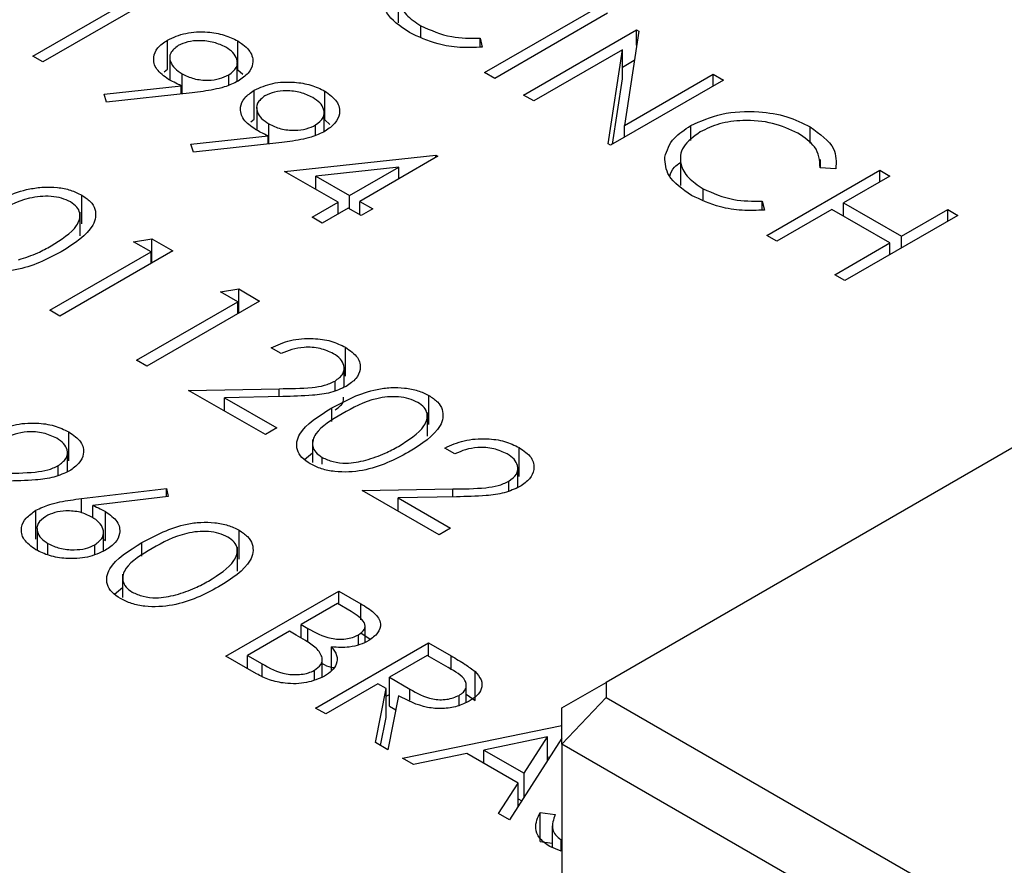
# Model space of a CAD drawing. Header units: inches. Extents: x 1880 to 2363, y -453 to -54.
# Tile 387 of 656: x 2069.744 to 2070.299, y -270.339 to -269.862. Entities that reach past the tile are written whole.
import ezdxf

# ---------------------------------------------------------------- set-up
doc = ezdxf.new("R2010")
doc.units = ezdxf.units.IN
doc.header["$LTSCALE"] = 0.5
doc.header["$MEASUREMENT"] = 0
doc.layers.add('DSS-M-S', color=53, linetype='Continuous')

msp = doc.modelspace()

# ---------------------------------------------------------------- linework, layer by layer
at = {"layer": 'DSS-M-S', "linetype": 'Continuous', "lineweight": 25}
for p, q in [((2069.95726, -269.84633), (2069.95726, -269.86357)), ((2069.75118, -269.88237), (2069.80829, -269.8494)), ((2069.82053, -269.84893), (2069.75689, -269.88567)), ((2070.00594, -269.89167), (2070.06958, -269.85493)), ((2070.07529, -269.85823), (2070.01165, -269.89497)), ((2070.7212, -269.86217), (2070.07445, -270.23553)), ((2069.97006, -269.87167), (2069.97006, -269.8653)), ((2070.02797, -269.90439), (2070.09161, -269.86765)), ((2070.09281, -269.86834), (2070.08477, -269.92153)), ((2070.09161, -269.86765), (2070.09281, -269.86834)), ((2070.09161, -269.87627), (2070.09161, -269.86765)), ((2069.82715, -269.8897), (2069.82715, -269.87337)), ((2069.8669, -269.89014), (2069.8669, -269.87381)), ((2070.00339, -269.8723), (2070.0046, -269.87737)), ((2070.00339, -269.87738), (2070.00339, -269.8723)), ((2070.08366, -269.87884), (2070.03368, -269.90769)), ((2070.07562, -269.9319), (2070.08366, -269.87884)), ((2070.08366, -269.89517), (2070.08366, -269.87884)), ((2069.75689, -269.88567), (2069.75118, -269.88237)), ((2069.82851, -269.88319), (2069.82851, -269.8959)), ((2070.08366, -269.88857), (2070.09033, -269.88472)), ((2069.82529, -269.89121), (2069.82715, -269.8897)), ((2069.86653, -269.89671), (2069.86653, -269.8862)), ((2069.8669, -269.89014), (2069.86971, -269.89264)), ((2069.83537, -269.90366), (2069.83537, -269.89235)), ((2069.86173, -269.8987), (2069.86173, -269.89297)), ((2070.01165, -269.89497), (2070.00594, -269.89167)), ((2070.14056, -269.89591), (2070.07692, -269.93265)), ((2070.07808, -269.93198), (2070.08366, -269.89517)), ((2070.08477, -269.92153), (2070.13485, -269.89261)), ((2070.13485, -269.89261), (2070.14056, -269.89591)), ((2070.13485, -269.89921), (2070.13485, -269.89261)), ((2069.7914, -269.90381), (2069.83496, -269.89909)), ((2069.83496, -269.9037), (2069.83496, -269.89909)), ((2069.8761, -269.91796), (2069.8761, -269.90163)), ((2069.91585, -269.9184), (2069.91585, -269.90207)), ((2069.79279, -269.90828), (2069.7914, -269.90381)), ((2069.84104, -269.90304), (2069.79279, -269.90828)), ((2070.03368, -269.90769), (2070.02797, -269.90439)), ((2069.87746, -269.91145), (2069.87746, -269.92416)), ((2069.87424, -269.91947), (2069.8761, -269.91796)), ((2069.91549, -269.92497), (2069.91549, -269.91446)), ((2069.91585, -269.9184), (2069.91866, -269.9209)), ((2069.88432, -269.93192), (2069.88432, -269.92061)), ((2069.91069, -269.92696), (2069.91069, -269.92123)), ((2070.08477, -269.92812), (2070.08477, -269.92153)), ((2070.12217, -269.92994), (2070.12217, -269.9216)), ((2070.18949, -269.93152), (2070.18949, -269.92227)), ((2069.84035, -269.93207), (2069.88392, -269.92735)), ((2069.88392, -269.93196), (2069.88392, -269.92735)), ((2069.84174, -269.93654), (2069.84035, -269.93207)), ((2069.89, -269.9313), (2069.84174, -269.93654)), ((2070.07692, -269.93265), (2070.07562, -269.9319)), ((2069.89315, -269.94737), (2069.97847, -269.93822)), ((2069.97963, -269.93889), (2069.93557, -269.96433)), ((2069.97847, -269.93822), (2069.97963, -269.93889)), ((2069.97847, -269.93956), (2069.97847, -269.93822)), ((2070.11636, -269.93817), (2070.11636, -269.95542)), ((2070.19536, -269.94533), (2070.19536, -269.94075)), ((2069.9575, -269.94507), (2069.91089, -269.95008)), ((2069.92986, -269.96103), (2069.9575, -269.94507)), ((2069.9575, -269.95167), (2069.9575, -269.94507)), ((2070.20395, -269.94599), (2070.19513, -269.94531)), ((2069.92333, -269.9648), (2069.89315, -269.94737)), ((2069.91089, -269.95761), (2069.91089, -269.95008)), ((2069.91089, -269.95008), (2069.92986, -269.96103)), ((2070.16504, -269.98352), (2070.22868, -269.94678)), ((2070.23439, -269.95008), (2070.20828, -269.96515)), ((2070.22868, -269.94678), (2070.23439, -269.95008)), ((2070.22868, -269.95337), (2070.22868, -269.94678)), ((2070.12915, -269.96352), (2070.12915, -269.95715)), ((2069.77878, -269.97704), (2069.77878, -269.96071)), ((2069.92986, -269.96856), (2069.92986, -269.96103)), ((2069.90865, -269.97327), (2069.92333, -269.9648)), ((2069.92904, -269.96809), (2069.91436, -269.97657)), ((2069.92333, -269.97139), (2069.92333, -269.9648)), ((2069.93639, -269.97233), (2069.92904, -269.96809)), ((2069.93557, -269.96433), (2069.94291, -269.96856)), ((2069.93557, -269.97186), (2069.93557, -269.96433)), ((2069.94291, -269.96856), (2069.93639, -269.97233)), ((2070.16249, -269.96415), (2070.1637, -269.96922)), ((2070.16249, -269.96923), (2070.16249, -269.96415)), ((2070.20828, -269.96515), (2070.24092, -269.98399)), ((2070.20828, -269.97269), (2070.20828, -269.96515)), ((2069.77787, -269.98375), (2069.77787, -269.97038)), ((2069.91436, -269.97657), (2069.90865, -269.97327)), ((2070.20176, -269.96892), (2070.17075, -269.98682)), ((2070.23439, -269.98776), (2070.20176, -269.96892)), ((2070.27274, -269.97221), (2070.2091, -270.00895)), ((2070.24092, -269.98399), (2070.26703, -269.96892)), ((2070.26703, -269.96892), (2070.27274, -269.97221)), ((2070.26703, -269.97551), (2070.26703, -269.96892)), ((2069.80809, -269.98705), (2069.81835, -269.98544)), ((2069.81835, -269.98544), (2069.83012, -269.99223)), ((2069.81835, -269.99903), (2069.81835, -269.98544)), ((2070.17075, -269.98682), (2070.16504, -269.98352)), ((2070.24092, -269.99058), (2070.24092, -269.98399)), ((2069.81788, -269.9927), (2069.80809, -269.98705)), ((2070.20339, -270.00566), (2070.23439, -269.98776)), ((2070.23439, -269.99435), (2070.23439, -269.98776)), ((2069.76077, -270.02567), (2069.81788, -269.9927)), ((2069.83012, -269.99223), (2069.76648, -270.02897)), ((2069.81788, -269.9993), (2069.81788, -269.9927)), ((2070.2091, -270.00895), (2070.20339, -270.00566)), ((2069.85704, -270.01531), (2069.8673, -270.0137)), ((2069.86683, -270.02096), (2069.85704, -270.01531)), ((2069.8673, -270.0137), (2069.87907, -270.02049)), ((2069.8673, -270.02729), (2069.8673, -270.0137)), ((2069.80972, -270.05393), (2069.86683, -270.02096)), ((2069.87907, -270.02049), (2069.81543, -270.05723)), ((2069.86683, -270.02756), (2069.86683, -270.02096)), ((2069.76648, -270.02897), (2069.76077, -270.02567)), ((2069.89131, -270.05017), (2069.8856, -270.04687)), ((2069.92757, -270.06293), (2069.92757, -270.0466)), ((2069.81543, -270.05723), (2069.80972, -270.05393)), ((2069.92675, -270.06907), (2069.92675, -270.0584)), ((2069.92165, -270.0711), (2069.92165, -270.06562)), ((2069.83909, -270.07089), (2069.89011, -270.06993)), ((2069.88233, -270.09585), (2069.83909, -270.07089)), ((2069.89011, -270.07441), (2069.89011, -270.06993)), ((2069.97459, -270.09008), (2069.97459, -270.07375)), ((2069.89216, -270.07437), (2069.85925, -270.07499)), ((2069.85925, -270.07499), (2069.88886, -270.09209)), ((2069.85925, -270.08253), (2069.85925, -270.07499)), ((2069.91984, -270.08849), (2069.91984, -270.0808)), ((2069.97368, -270.09679), (2069.97368, -270.08342)), ((2069.77153, -270.11062), (2069.77153, -270.09429)), ((2069.88886, -270.09209), (2069.88233, -270.09585)), ((2069.90891, -270.09863), (2069.90891, -270.11164)), ((2069.77071, -270.11676), (2069.77071, -270.10609)), ((2069.90434, -270.10978), (2069.90891, -270.10605)), ((2069.98922, -270.10669), (2069.98351, -270.10339)), ((2070.02547, -270.11946), (2070.02547, -270.10312)), ((2069.91441, -270.11241), (2069.91441, -270.10872)), ((2069.76561, -270.11879), (2069.76561, -270.11331)), ((2070.02465, -270.12559), (2070.02465, -270.11492)), ((2070.01956, -270.12762), (2070.01956, -270.12214)), ((2069.77861, -270.13191), (2069.82665, -270.12612)), ((2069.82665, -270.12612), (2069.82759, -270.13065)), ((2069.82665, -270.13076), (2069.82665, -270.12612)), ((2069.937, -270.12741), (2069.98802, -270.12645)), ((2069.98024, -270.15237), (2069.937, -270.12741)), ((2069.98802, -270.13093), (2069.98802, -270.12645)), ((2069.77861, -270.13994), (2069.77861, -270.13191)), ((2069.82759, -270.13065), (2069.78506, -270.13579)), ((2069.99007, -270.13089), (2069.95715, -270.13151)), ((2069.95715, -270.13151), (2069.98677, -270.14861)), ((2069.95715, -270.13905), (2069.95715, -270.13151)), ((2069.75302, -270.15481), (2069.75302, -270.13848)), ((2069.78506, -270.14271), (2069.78506, -270.13579)), ((2069.79227, -270.15557), (2069.79227, -270.13924)), ((2069.7536, -270.14875), (2069.7536, -270.16108)), ((2069.79105, -270.16149), (2069.79105, -270.1511)), ((2069.86751, -270.16603), (2069.86751, -270.1497)), ((2069.98677, -270.14861), (2069.98024, -270.15237)), ((2069.75975, -270.16363), (2069.75975, -270.1572)), ((2069.79105, -270.15493), (2069.79227, -270.15557)), ((2069.81275, -270.16444), (2069.81275, -270.15675)), ((2069.78624, -270.16329), (2069.78624, -270.15792)), ((2069.8666, -270.17274), (2069.8666, -270.15937)), ((2069.80183, -270.17458), (2069.80183, -270.18759)), ((2069.79725, -270.18573), (2069.80183, -270.182)), ((2069.8601, -270.22079), (2069.92374, -270.18405)), ((2069.92374, -270.18405), (2069.93616, -270.19122)), ((2069.92374, -270.19159), (2069.92374, -270.18405)), ((2069.92293, -270.19111), (2069.90253, -270.20289)), ((2069.93068, -270.19559), (2069.92293, -270.19111)), ((2069.93616, -270.20025), (2069.93616, -270.19122)), ((2069.896, -270.20666), (2069.87234, -270.22032)), ((2069.89979, -270.20884), (2069.896, -270.20666)), ((2069.90253, -270.20289), (2069.90637, -270.2051)), ((2069.90253, -270.21048), (2069.90253, -270.20289)), ((2069.90637, -270.21292), (2069.90637, -270.2051)), ((2069.93852, -270.21293), (2069.93852, -270.2039)), ((2069.93478, -270.21443), (2069.93478, -270.20876)), ((2069.93616, -270.20755), (2069.94149, -270.21123)), ((2069.91069, -270.24999), (2069.97433, -270.21325)), ((2069.91971, -270.22901), (2069.91971, -270.21556)), ((2069.97433, -270.21325), (2069.98706, -270.2206)), ((2069.97433, -270.22079), (2069.97433, -270.21325)), ((2069.87731, -270.23072), (2069.8601, -270.22079)), ((2069.87234, -270.22032), (2069.88047, -270.22501)), ((2069.87234, -270.22785), (2069.87234, -270.22032)), ((2069.91439, -270.23249), (2069.91439, -270.22249)), ((2069.97351, -270.22032), (2069.9523, -270.23256)), ((2069.98544, -270.2272), (2069.97351, -270.22032)), ((2069.98706, -270.22844), (2069.98706, -270.2206)), ((2069.88047, -270.23216), (2069.88047, -270.22501)), ((2069.90999, -270.23405), (2069.90999, -270.22873)), ((2070.00061, -270.24576), (2070.00061, -270.22943)), ((2069.9523, -270.23256), (2069.96386, -270.23934)), ((2069.9523, -270.24889), (2069.9523, -270.23256)), ((2069.94577, -270.23633), (2069.9164, -270.25329)), ((2069.94442, -270.26946), (2069.95041, -270.23901)), ((2069.95041, -270.23901), (2069.94577, -270.23633)), ((2069.95041, -270.25534), (2069.95041, -270.23901)), ((2069.96386, -270.24564), (2069.96386, -270.23934)), ((2069.99564, -270.24684), (2069.99564, -270.2371)), ((2070.04945, -270.24997), (2070.07445, -270.23553)), ((2070.07445, -270.23553), (2070.07445, -270.24399)), ((2069.95041, -270.24339), (2069.9523, -270.2423)), ((2069.95747, -270.24309), (2069.95148, -270.27354)), ((2069.99159, -270.24854), (2069.99159, -270.24285)), ((2069.99564, -270.24218), (2070.00061, -270.24576)), ((2070.04945, -270.27038), (2070.07445, -270.24399)), ((2070.07445, -270.24399), (2070.73155, -270.62333)), ((2069.9164, -270.25329), (2069.91069, -270.24999)), ((2069.9523, -270.24889), (2069.95591, -270.25101)), ((2070.04945, -270.27038), (2070.04945, -270.24997)), ((2069.9473, -270.27113), (2069.95041, -270.25534)), ((2069.95964, -270.27825), (2070.04945, -270.25977)), ((2070.04141, -270.2663), (2070.00557, -270.27368)), ((2070.04945, -270.26699), (2070.02002, -270.3131)), ((2070.02832, -270.28681), (2070.04141, -270.2663)), ((2070.04141, -270.27959), (2070.04141, -270.2663)), ((2069.95148, -270.27354), (2069.94442, -270.26946)), ((2070.00557, -270.27368), (2070.02832, -270.28681)), ((2070.00557, -270.28122), (2070.00557, -270.27368)), ((2070.7212, -270.65817), (2070.04945, -270.27038)), ((2070.04945, -270.27038), (2070.04945, -271.47478)), ((2069.96587, -270.28185), (2069.95964, -270.27825)), ((2069.99595, -270.27566), (2069.96587, -270.28185)), ((2070.0248, -270.29231), (2069.99595, -270.27566)), ((2070.04141, -270.27775), (2070.04276, -270.27747)), ((2070.02832, -270.3001), (2070.02832, -270.28681)), ((2070.01381, -270.30952), (2070.0248, -270.29231)), ((2070.0248, -270.30561), (2070.0248, -270.29231)), ((2070.0248, -270.30111), (2070.0269, -270.30232)), ((2070.02002, -270.3131), (2070.01381, -270.30952)), ((2070.03719, -270.30884), (2070.04579, -270.31009)), ((2070.03719, -270.32517), (2070.03719, -270.30884)), ((2070.04412, -270.31643), (2070.04412, -270.32867)), ((2070.03719, -270.32517), (2070.04412, -270.32618)), ((2070.04914, -270.3308), (2070.04263, -270.32804)), ((2070.04916, -270.3308), (2070.04916, -270.32428))]:
    msp.add_line(p, q, dxfattribs=at)
for points, knots in [([(2069.96835, -269.83331), (2069.96472, -269.83596), (2069.95745, -269.84127), (2069.95655, -269.851), (2069.96105, -269.85932), (2069.96705, -269.86331), (2069.97006, -269.8653)], [0, 0, 0, 0, 0.279434, 0.558921, 0.779283, 1, 1, 1, 1]), ([(2069.96357, -269.86909), (2069.95841, -269.86557), (2069.94921, -269.85927), (2069.94868, -269.85111), (2069.94845, -269.84752)], [0, 0, 0, 0, 0.559804, 1, 1, 1, 1]), ([(2069.82715, -269.87337), (2069.83043, -269.87187), (2069.837, -269.86888), (2069.84901, -269.86844), (2069.85936, -269.87019), (2069.86438, -269.87261), (2069.8669, -269.87381)], [0, 0, 0, 0, 0.279538, 0.558851, 0.779452, 1, 1, 1, 1]), ([(2069.97006, -269.8653), (2069.97558, -269.8678), (2069.98546, -269.87226), (2069.9979, -269.87229), (2070.00339, -269.8723)], [0, 0, 0, 0, 0.558772, 1, 1, 1, 1]), ([(2069.82778, -269.89551), (2069.82526, -269.89369), (2069.8202, -269.89007), (2069.8188, -269.88347), (2069.82105, -269.87757), (2069.82512, -269.87477), (2069.82715, -269.87337)], [0, 0, 0, 0, 0.279814, 0.559489, 0.779635, 1, 1, 1, 1]), ([(2069.86008, -269.87741), (2069.8579, -269.87638), (2069.85355, -269.87431), (2069.84567, -269.87347), (2069.83837, -269.87408), (2069.83491, -269.87568), (2069.83318, -269.87648)], [0, 0, 0, 0, 0.2800921, 0.5600105, 0.7801305, 1, 1, 1, 1]), ([(2069.8669, -269.87381), (2069.86945, -269.87568), (2069.87455, -269.87941), (2069.87592, -269.88619), (2069.87318, -269.89216), (2069.8691, -269.89504), (2069.86706, -269.89649)], [0, 0, 0, 0, 0.27973, 0.559163, 0.779612, 1, 1, 1, 1]), ([(2070.0046, -269.87737), (2070.00039, -269.87754), (2069.99198, -269.87787), (2069.97713, -269.87554), (2069.96871, -269.87154), (2069.96357, -269.86909)], [0, 0, 0, 0, 0.28041, 0.560795, 1, 1, 1, 1]), ([(2069.83318, -269.87648), (2069.83147, -269.87784), (2069.82806, -269.88056), (2069.82844, -269.88537), (2069.83092, -269.8894), (2069.83388, -269.89137), (2069.83537, -269.89235)], [0, 0, 0, 0, 0.278472, 0.558424, 0.779098, 1, 1, 1, 1]), ([(2069.86173, -269.89297), (2069.86342, -269.89165), (2069.86681, -269.88901), (2069.86669, -269.8843), (2069.86443, -269.88031), (2069.86153, -269.87838), (2069.86008, -269.87741)], [0, 0, 0, 0, 0.2787219, 0.5585693, 0.7791712, 1, 1, 1, 1]), ([(2069.83496, -269.89909), (2069.83357, -269.89846), (2069.83108, -269.89733), (2069.82879, -269.89606), (2069.82778, -269.89551)], [0, 0, 0, 0, 0.559944, 1, 1, 1, 1]), ([(2069.83537, -269.89235), (2069.83749, -269.89339), (2069.84173, -269.89547), (2069.84958, -269.89623), (2069.85668, -269.89537), (2069.86005, -269.89377), (2069.86173, -269.89297)], [0, 0, 0, 0, 0.280319, 0.55953, 0.779753, 1, 1, 1, 1]), ([(2069.86706, -269.89649), (2069.86452, -269.89768), (2069.86034, -269.89966), (2069.85334, -269.90129), (2069.84726, -269.90232), (2069.84312, -269.9028), (2069.84104, -269.90304)], [0, 0, 0, 0, 0.339295, 0.559425, 0.779695, 1, 1, 1, 1]), ([(2069.87674, -269.92377), (2069.87421, -269.92196), (2069.86915, -269.91833), (2069.86775, -269.91173), (2069.87001, -269.90583), (2069.87407, -269.90303), (2069.8761, -269.90163)], [0, 0, 0, 0, 0.279814, 0.559489, 0.779635, 1, 1, 1, 1]), ([(2069.8761, -269.90163), (2069.87939, -269.90013), (2069.88596, -269.89714), (2069.89797, -269.8967), (2069.90831, -269.89846), (2069.91334, -269.90087), (2069.91585, -269.90207)], [0, 0, 0, 0, 0.279538, 0.558851, 0.779452, 1, 1, 1, 1]), ([(2069.90903, -269.90567), (2069.90685, -269.90464), (2069.9025, -269.90257), (2069.89463, -269.90173), (2069.88732, -269.90234), (2069.88386, -269.90394), (2069.88213, -269.90474)], [0, 0, 0, 0, 0.280092, 0.560011, 0.780131, 1, 1, 1, 1]), ([(2069.91585, -269.90207), (2069.9184, -269.90394), (2069.9235, -269.90767), (2069.92487, -269.91445), (2069.92214, -269.92042), (2069.91806, -269.9233), (2069.91602, -269.92475)], [0, 0, 0, 0, 0.27973, 0.559163, 0.779612, 1, 1, 1, 1]), ([(2069.88213, -269.90474), (2069.88043, -269.9061), (2069.87701, -269.90882), (2069.87739, -269.91363), (2069.87987, -269.91766), (2069.88284, -269.91963), (2069.88432, -269.92061)], [0, 0, 0, 0, 0.2784725, 0.5584236, 0.7790976, 1, 1, 1, 1]), ([(2069.91069, -269.92123), (2069.91238, -269.91991), (2069.91576, -269.91727), (2069.91564, -269.91256), (2069.91339, -269.90857), (2069.91048, -269.90664), (2069.90903, -269.90567)], [0, 0, 0, 0, 0.278722, 0.558569, 0.779171, 1, 1, 1, 1]), ([(2070.12217, -269.9216), (2070.12774, -269.91906), (2070.13888, -269.91397), (2070.15922, -269.9131), (2070.17687, -269.91599), (2070.18528, -269.92018), (2070.18949, -269.92227)], [0, 0, 0, 0, 0.279512, 0.55908, 0.779374, 1, 1, 1, 1]), ([(2070.18261, -269.92584), (2070.17808, -269.92376), (2070.16902, -269.9196), (2070.15264, -269.91812), (2070.13792, -269.92011), (2070.13094, -269.92347), (2070.12745, -269.92515)], [0, 0, 0, 0, 0.2798558, 0.5595188, 0.7796855, 1, 1, 1, 1]), ([(2069.88392, -269.92735), (2069.88252, -269.92672), (2069.88003, -269.92559), (2069.87774, -269.92432), (2069.87674, -269.92377)], [0, 0, 0, 0, 0.559944, 1, 1, 1, 1]), ([(2069.88432, -269.92061), (2069.88645, -269.92165), (2069.89068, -269.92373), (2069.89853, -269.92449), (2069.90563, -269.92364), (2069.909, -269.92203), (2069.91069, -269.92123)], [0, 0, 0, 0, 0.280319, 0.55953, 0.779753, 1, 1, 1, 1]), ([(2070.10755, -269.93936), (2070.10877, -269.93562), (2070.11095, -269.92892), (2070.11874, -269.92384), (2070.12217, -269.9216)], [0, 0, 0, 0, 0.559029, 1, 1, 1, 1]), ([(2070.18949, -269.92227), (2070.19493, -269.92619), (2070.20464, -269.93319), (2070.20416, -269.94207), (2070.20395, -269.94599)], [0, 0, 0, 0, 0.559517, 1, 1, 1, 1]), ([(2069.91602, -269.92475), (2069.91348, -269.92594), (2069.90929, -269.92792), (2069.9023, -269.92955), (2069.89621, -269.93058), (2069.89207, -269.93106), (2069.89, -269.9313)], [0, 0, 0, 0, 0.339295, 0.559425, 0.779695, 1, 1, 1, 1]), ([(2070.12745, -269.92515), (2070.12382, -269.92781), (2070.11655, -269.93312), (2070.11565, -269.94285), (2070.12015, -269.95117), (2070.12615, -269.95515), (2070.12915, -269.95715)], [0, 0, 0, 0, 0.279434, 0.558921, 0.779283, 1, 1, 1, 1]), ([(2070.19513, -269.94531), (2070.19487, -269.9412), (2070.19441, -269.93385), (2070.18622, -269.92829), (2070.18261, -269.92584)], [0, 0, 0, 0, 0.5584265, 1, 1, 1, 1]), ([(2070.12267, -269.96094), (2070.11751, -269.95742), (2070.10831, -269.95112), (2070.10778, -269.94296), (2070.10755, -269.93936)], [0, 0, 0, 0, 0.559804, 1, 1, 1, 1]), ([(2070.11035, -269.95015), (2070.1109, -269.94833), (2070.1118, -269.94541), (2070.11511, -269.9432), (2070.11636, -269.94237)], [0, 0, 0, 0, 0.623619, 1, 1, 1, 1]), ([(2069.72403, -269.96775), (2069.73187, -269.96351), (2069.74169, -269.9582), (2069.75718, -269.9561), (2069.76511, -269.9563), (2069.77275, -269.95775), (2069.77677, -269.95973), (2069.77878, -269.96071)], [0, 0, 0, 0, 0.498702, 0.6241765, 0.7494675, 0.8747453, 1, 1, 1, 1]), ([(2070.12915, -269.95715), (2070.13468, -269.95964), (2070.14456, -269.96411), (2070.157, -269.96414), (2070.16249, -269.96415)], [0, 0, 0, 0, 0.558772, 1, 1, 1, 1]), ([(2069.77244, -269.96459), (2069.77084, -269.96383), (2069.76763, -269.96232), (2069.76152, -269.96137), (2069.7553, -269.9614), (2069.74334, -269.96344), (2069.7358, -269.96766), (2069.72976, -269.97104)], [0, 0, 0, 0, 0.125139, 0.250418, 0.375519, 0.500847, 1, 1, 1, 1]), ([(2069.77878, -269.96071), (2069.7805, -269.96188), (2069.78395, -269.96422), (2069.78746, -269.97007), (2069.78544, -269.98117), (2069.77454, -269.9881), (2069.76727, -269.99272)], [0, 0, 0, 0, 0.1256, 0.251197, 0.500581, 1, 1, 1, 1]), ([(2070.1637, -269.96922), (2070.15949, -269.96938), (2070.15107, -269.96971), (2070.13623, -269.96739), (2070.12781, -269.96338), (2070.12267, -269.96094)], [0, 0, 0, 0, 0.28041, 0.560795, 1, 1, 1, 1]), ([(2069.76158, -269.98941), (2069.76726, -269.98586), (2069.77575, -269.98055), (2069.77855, -269.97206), (2069.77635, -269.96738), (2069.77375, -269.96552), (2069.77244, -269.96459)], [0, 0, 0, 0, 0.500072, 0.749021, 0.874598, 1, 1, 1, 1]), ([(2069.74317, -269.99725), (2069.74692, -269.99603), (2069.75361, -269.99384), (2069.75914, -269.99076), (2069.76158, -269.98941)], [0, 0, 0, 0, 0.559599, 1, 1, 1, 1]), ([(2069.76727, -269.99272), (2069.75927, -269.99692), (2069.74729, -270.00322), (2069.72809, -270.00432), (2069.71795, -270.00231), (2069.7139, -270.00033), (2069.71188, -269.99933)], [0, 0, 0, 0, 0.499407, 0.748743, 0.874372, 1, 1, 1, 1]), ([(2069.8856, -270.04687), (2069.88906, -270.0453), (2069.89599, -270.04216), (2069.90848, -270.04121), (2069.91964, -270.04275), (2069.92492, -270.04532), (2069.92757, -270.0466)], [0, 0, 0, 0, 0.280029, 0.559515, 0.779668, 1, 1, 1, 1]), ([(2069.92075, -270.0502), (2069.91835, -270.04908), (2069.91356, -270.04682), (2069.90468, -270.04628), (2069.89706, -270.04763), (2069.89323, -270.04932), (2069.89131, -270.05017)], [0, 0, 0, 0, 0.279699, 0.558847, 0.779176, 1, 1, 1, 1]), ([(2069.92165, -270.06562), (2069.92335, -270.06433), (2069.92675, -270.06175), (2069.92704, -270.0571), (2069.92504, -270.05309), (2069.92218, -270.05116), (2069.92075, -270.0502)], [0, 0, 0, 0, 0.279126, 0.558978, 0.77935, 1, 1, 1, 1]), ([(2069.92757, -270.0466), (2069.93014, -270.04839), (2069.93528, -270.05197), (2069.9364, -270.0586), (2069.93392, -270.06444), (2069.92989, -270.06723), (2069.92787, -270.06862)], [0, 0, 0, 0, 0.27989, 0.559224, 0.779582, 1, 1, 1, 1]), ([(2069.89011, -270.06993), (2069.89631, -270.06988), (2069.90493, -270.06981), (2069.91594, -270.06832), (2069.91975, -270.06652), (2069.92165, -270.06562)], [0, 0, 0, 0, 0.560717, 0.780532, 1, 1, 1, 1]), ([(2069.92787, -270.06862), (2069.92509, -270.06993), (2069.91952, -270.07255), (2069.9068, -270.07402), (2069.89772, -270.07424), (2069.89216, -270.07437)], [0, 0, 0, 0, 0.279288, 0.559154, 1, 1, 1, 1]), ([(2069.91984, -270.0808), (2069.92769, -270.07655), (2069.9375, -270.07124), (2069.95299, -270.06914), (2069.96092, -270.06934), (2069.96856, -270.07079), (2069.97258, -270.07277), (2069.97459, -270.07375)], [0, 0, 0, 0, 0.498702, 0.624177, 0.749467, 0.874745, 1, 1, 1, 1]), ([(2069.97459, -270.07375), (2069.97632, -270.07492), (2069.97976, -270.07726), (2069.98327, -270.08312), (2069.98126, -270.09421), (2069.97035, -270.10114), (2069.96308, -270.10576)], [0, 0, 0, 0, 0.1256, 0.251197, 0.500581, 1, 1, 1, 1]), ([(2069.92165, -270.08195), (2069.92345, -270.08067), (2069.92646, -270.07852), (2069.92639, -270.0758), (2069.92636, -270.07471)], [0, 0, 0, 0, 0.598537, 1, 1, 1, 1]), ([(2069.96826, -270.07763), (2069.96665, -270.07687), (2069.96344, -270.07536), (2069.95734, -270.07441), (2069.95112, -270.07444), (2069.93916, -270.07648), (2069.93161, -270.0807), (2069.92558, -270.08408)], [0, 0, 0, 0, 0.125139, 0.250418, 0.375519, 0.500847, 1, 1, 1, 1]), ([(2069.9574, -270.10245), (2069.96307, -270.0989), (2069.97157, -270.09359), (2069.97436, -270.0851), (2069.97217, -270.08042), (2069.96956, -270.07856), (2069.96826, -270.07763)], [0, 0, 0, 0, 0.500072, 0.749021, 0.874598, 1, 1, 1, 1]), ([(2069.90769, -270.11238), (2069.90598, -270.11122), (2069.90257, -270.1089), (2069.89915, -270.10307), (2069.90148, -270.09207), (2069.91249, -270.08531), (2069.91984, -270.0808)], [0, 0, 0, 0, 0.1255507, 0.25109, 0.5002501, 1, 1, 1, 1]), ([(2069.92558, -270.08408), (2069.91967, -270.08754), (2069.91084, -270.09272), (2069.90826, -270.10127), (2069.91051, -270.10592), (2069.91311, -270.10779), (2069.91441, -270.10872)], [0, 0, 0, 0, 0.500291, 0.749086, 0.874606, 1, 1, 1, 1]), ([(2069.72956, -270.09456), (2069.73302, -270.09299), (2069.73995, -270.08985), (2069.75244, -270.0889), (2069.7636, -270.09044), (2069.76888, -270.09301), (2069.77153, -270.09429)], [0, 0, 0, 0, 0.280029, 0.559515, 0.779668, 1, 1, 1, 1]), ([(2069.76471, -270.09789), (2069.76231, -270.09677), (2069.75752, -270.09451), (2069.74864, -270.09397), (2069.74102, -270.09532), (2069.73719, -270.09701), (2069.73527, -270.09786)], [0, 0, 0, 0, 0.279699, 0.558847, 0.779176, 1, 1, 1, 1]), ([(2069.77153, -270.09429), (2069.7741, -270.09608), (2069.77924, -270.09966), (2069.78036, -270.10629), (2069.77788, -270.11212), (2069.77385, -270.11492), (2069.77183, -270.11631)], [0, 0, 0, 0, 0.27989, 0.559224, 0.779582, 1, 1, 1, 1]), ([(2069.76561, -270.11331), (2069.76731, -270.11202), (2069.77072, -270.10944), (2069.771, -270.10479), (2069.769, -270.10078), (2069.76614, -270.09885), (2069.76471, -270.09789)], [0, 0, 0, 0, 0.279126, 0.558978, 0.77935, 1, 1, 1, 1]), ([(2069.98351, -270.10339), (2069.98697, -270.10182), (2069.99389, -270.09868), (2070.00639, -270.09773), (2070.01754, -270.09927), (2070.02283, -270.10184), (2070.02547, -270.10312)], [0, 0, 0, 0, 0.280029, 0.559515, 0.779668, 1, 1, 1, 1]), ([(2069.96308, -270.10576), (2069.95509, -270.10996), (2069.9431, -270.11627), (2069.9239, -270.11736), (2069.91376, -270.11535), (2069.90971, -270.11337), (2069.90769, -270.11238)], [0, 0, 0, 0, 0.499407, 0.748743, 0.874372, 1, 1, 1, 1]), ([(2069.93899, -270.11029), (2069.94273, -270.10907), (2069.94942, -270.10688), (2069.95496, -270.1038), (2069.9574, -270.10245)], [0, 0, 0, 0, 0.559599, 1, 1, 1, 1]), ([(2070.01865, -270.10672), (2070.01626, -270.1056), (2070.01147, -270.10335), (2070.00259, -270.1028), (2069.99496, -270.10415), (2069.99113, -270.10584), (2069.98922, -270.10669)], [0, 0, 0, 0, 0.2796987, 0.5588466, 0.7791762, 1, 1, 1, 1]), ([(2070.01956, -270.12214), (2070.02126, -270.12085), (2070.02466, -270.11827), (2070.02494, -270.11362), (2070.02294, -270.10961), (2070.02008, -270.10769), (2070.01865, -270.10672)], [0, 0, 0, 0, 0.279126, 0.558978, 0.77935, 1, 1, 1, 1]), ([(2070.02547, -270.10312), (2070.02805, -270.10492), (2070.03319, -270.10849), (2070.0343, -270.11512), (2070.03183, -270.12096), (2070.0278, -270.12375), (2070.02578, -270.12514)], [0, 0, 0, 0, 0.27989, 0.559224, 0.779582, 1, 1, 1, 1]), ([(2069.91441, -270.10872), (2069.91637, -270.1096), (2069.92028, -270.11135), (2069.92928, -270.11236), (2069.93531, -270.11107), (2069.93899, -270.11029)], [0, 0, 0, 0, 0.280257, 0.560781, 1, 1, 1, 1]), ([(2069.73407, -270.11762), (2069.74027, -270.11757), (2069.74889, -270.1175), (2069.7599, -270.11601), (2069.76371, -270.11421), (2069.76561, -270.11331)], [0, 0, 0, 0, 0.560717, 0.780532, 1, 1, 1, 1]), ([(2069.77183, -270.11631), (2069.76905, -270.11762), (2069.76348, -270.12024), (2069.75076, -270.12171), (2069.74168, -270.12193), (2069.73612, -270.12206)], [0, 0, 0, 0, 0.2792879, 0.5591538, 1, 1, 1, 1]), ([(2069.98802, -270.12645), (2069.99421, -270.1264), (2070.00284, -270.12633), (2070.01385, -270.12485), (2070.01765, -270.12304), (2070.01956, -270.12214)], [0, 0, 0, 0, 0.560717, 0.780532, 1, 1, 1, 1]), ([(2070.02578, -270.12514), (2070.023, -270.12645), (2070.01743, -270.12907), (2070.00471, -270.13054), (2069.99562, -270.13076), (2069.99007, -270.13089)], [0, 0, 0, 0, 0.2792879, 0.5591538, 1, 1, 1, 1]), ([(2069.75302, -270.13848), (2069.75552, -270.1373), (2069.75964, -270.13534), (2069.76651, -270.13371), (2069.7725, -270.13268), (2069.77658, -270.13217), (2069.77861, -270.13191)], [0, 0, 0, 0, 0.339374, 0.559486, 0.779731, 1, 1, 1, 1]), ([(2069.75291, -270.16079), (2069.75041, -270.15895), (2069.7454, -270.15527), (2069.74414, -270.14858), (2069.74698, -270.14273), (2069.751, -270.1399), (2069.75302, -270.13848)], [0, 0, 0, 0, 0.27967, 0.559085, 0.779558, 1, 1, 1, 1]), ([(2069.78454, -270.14231), (2069.78244, -270.14129), (2069.77823, -270.13924), (2069.77043, -270.13861), (2069.76347, -270.13952), (2069.76015, -270.14111), (2069.7585, -270.14191)], [0, 0, 0, 0, 0.280127, 0.559515, 0.779719, 1, 1, 1, 1]), ([(2069.78506, -270.13579), (2069.78648, -270.13638), (2069.78901, -270.13744), (2069.79127, -270.13869), (2069.79227, -270.13924)], [0, 0, 0, 0, 0.5599103, 1, 1, 1, 1]), ([(2069.79227, -270.13924), (2069.79474, -270.14103), (2069.79968, -270.14462), (2069.80078, -270.15115), (2069.79831, -270.15691), (2069.7943, -270.15965), (2069.79229, -270.16102)], [0, 0, 0, 0, 0.279638, 0.559326, 0.779527, 1, 1, 1, 1]), ([(2069.7585, -270.14191), (2069.75682, -270.14319), (2069.75345, -270.14577), (2069.75338, -270.15039), (2069.75549, -270.15434), (2069.75833, -270.15625), (2069.75975, -270.1572)], [0, 0, 0, 0, 0.279059, 0.55882, 0.779303, 1, 1, 1, 1]), ([(2069.78624, -270.15792), (2069.78794, -270.1566), (2069.79135, -270.15395), (2069.79119, -270.14922), (2069.78892, -270.14522), (2069.786, -270.14328), (2069.78454, -270.14231)], [0, 0, 0, 0, 0.278754, 0.558605, 0.779147, 1, 1, 1, 1]), ([(2069.81275, -270.15675), (2069.8206, -270.1525), (2069.83042, -270.14719), (2069.84591, -270.14509), (2069.85384, -270.14529), (2069.86147, -270.14674), (2069.8655, -270.14872), (2069.86751, -270.1497)], [0, 0, 0, 0, 0.498702, 0.6241765, 0.7494675, 0.8747453, 1, 1, 1, 1]), ([(2069.86117, -270.15358), (2069.85957, -270.15282), (2069.85636, -270.15131), (2069.85025, -270.15036), (2069.84403, -270.15039), (2069.83207, -270.15243), (2069.82452, -270.15665), (2069.81849, -270.16003)], [0, 0, 0, 0, 0.125139, 0.250418, 0.375519, 0.500847, 1, 1, 1, 1]), ([(2069.86751, -270.1497), (2069.86923, -270.15087), (2069.87268, -270.15321), (2069.87618, -270.15907), (2069.87417, -270.17016), (2069.86327, -270.17709), (2069.856, -270.18171)], [0, 0, 0, 0, 0.1256001, 0.2511969, 0.5005813, 1, 1, 1, 1]), ([(2069.75975, -270.1572), (2069.7619, -270.15822), (2069.7662, -270.16025), (2069.77399, -270.16098), (2069.78115, -270.1603), (2069.78454, -270.15872), (2069.78624, -270.15792)], [0, 0, 0, 0, 0.280018, 0.5598526, 0.7799871, 1, 1, 1, 1]), ([(2069.80061, -270.18832), (2069.7989, -270.18717), (2069.79549, -270.18485), (2069.79206, -270.17902), (2069.79439, -270.16802), (2069.80541, -270.16126), (2069.81275, -270.15675)], [0, 0, 0, 0, 0.125551, 0.25109, 0.50025, 1, 1, 1, 1]), ([(2069.85031, -270.1784), (2069.85598, -270.17485), (2069.86448, -270.16954), (2069.86727, -270.16105), (2069.86508, -270.15637), (2069.86248, -270.15451), (2069.86117, -270.15358)], [0, 0, 0, 0, 0.500072, 0.749021, 0.874598, 1, 1, 1, 1]), ([(2069.79229, -270.16102), (2069.78905, -270.16251), (2069.78257, -270.1655), (2069.77069, -270.16608), (2069.7604, -270.16437), (2069.75541, -270.16199), (2069.75291, -270.16079)], [0, 0, 0, 0, 0.279631, 0.55896, 0.779478, 1, 1, 1, 1]), ([(2069.81849, -270.16003), (2069.81259, -270.16349), (2069.80375, -270.16867), (2069.80118, -270.17721), (2069.80343, -270.18187), (2069.80602, -270.18374), (2069.80732, -270.18467)], [0, 0, 0, 0, 0.500291, 0.749086, 0.874606, 1, 1, 1, 1]), ([(2069.8319, -270.18624), (2069.83565, -270.18502), (2069.84234, -270.18283), (2069.84787, -270.17975), (2069.85031, -270.1784)], [0, 0, 0, 0, 0.559599, 1, 1, 1, 1]), ([(2069.856, -270.18171), (2069.848, -270.18591), (2069.83602, -270.19222), (2069.81682, -270.19331), (2069.80667, -270.1913), (2069.80263, -270.18932), (2069.80061, -270.18832)], [0, 0, 0, 0, 0.499407, 0.748743, 0.874372, 1, 1, 1, 1]), ([(2069.80732, -270.18467), (2069.80928, -270.18554), (2069.81319, -270.1873), (2069.8222, -270.1883), (2069.82822, -270.18702), (2069.8319, -270.18624)], [0, 0, 0, 0, 0.280257, 0.560781, 1, 1, 1, 1]), ([(2069.93478, -270.20876), (2069.93616, -270.20775), (2069.93824, -270.20623), (2069.93866, -270.20367), (2069.93757, -270.1999), (2069.93374, -270.1975), (2069.93068, -270.19559)], [0, 0, 0, 0, 0.249284, 0.374925, 0.500645, 1, 1, 1, 1]), ([(2069.93616, -270.19122), (2069.93883, -270.19282), (2069.94414, -270.19602), (2069.94807, -270.20204), (2069.94629, -270.20788), (2069.9425, -270.21062), (2069.94061, -270.21199)], [0, 0, 0, 0, 0.281317, 0.559922, 0.779935, 1, 1, 1, 1]), ([(2069.90637, -270.2051), (2069.91037, -270.20741), (2069.91539, -270.21029), (2069.92354, -270.21127), (2069.92767, -270.21109), (2069.93163, -270.21031), (2069.93373, -270.20928), (2069.93478, -270.20876)], [0, 0, 0, 0, 0.4986071, 0.6240085, 0.7494012, 0.8747358, 1, 1, 1, 1]), ([(2069.91094, -270.21615), (2069.909, -270.21471), (2069.90554, -270.21215), (2069.90154, -270.20985), (2069.89979, -270.20884)], [0, 0, 0, 0, 0.559734, 1, 1, 1, 1]), ([(2069.94061, -270.21199), (2069.939, -270.2128), (2069.93578, -270.21441), (2069.92858, -270.21614), (2069.92307, -270.21578), (2069.91971, -270.21556)], [0, 0, 0, 0, 0.280867, 0.561527, 1, 1, 1, 1]), ([(2069.90999, -270.22873), (2069.91135, -270.22772), (2069.9141, -270.22569), (2069.91496, -270.22095), (2069.91246, -270.21797), (2069.91094, -270.21615)], [0, 0, 0, 0, 0.279944, 0.560429, 1, 1, 1, 1]), ([(2069.91971, -270.21556), (2069.92085, -270.21711), (2069.92311, -270.2202), (2069.92286, -270.22497), (2069.92017, -270.22904), (2069.91719, -270.23103), (2069.9157, -270.23203)], [0, 0, 0, 0, 0.280382, 0.559606, 0.779765, 1, 1, 1, 1]), ([(2069.98706, -270.2206), (2069.98977, -270.22216), (2069.99462, -270.22494), (2069.99878, -270.22806), (2070.00061, -270.22943)], [0, 0, 0, 0, 0.56024, 1, 1, 1, 1]), ([(2069.88047, -270.22501), (2069.88464, -270.22741), (2069.89088, -270.23101), (2069.90125, -270.23135), (2069.90671, -270.23032), (2069.90889, -270.22926), (2069.90999, -270.22873)], [0, 0, 0, 0, 0.49936, 0.748736, 0.874399, 1, 1, 1, 1]), ([(2069.91439, -270.22484), (2069.91595, -270.22577), (2069.91788, -270.22691), (2069.9205, -270.22715), (2069.921, -270.22719)], [0, 0, 0, 0, 0.80818, 1, 1, 1, 1]), ([(2069.99159, -270.24285), (2069.99245, -270.24227), (2069.99418, -270.24112), (2069.99545, -270.23892), (2069.99582, -270.23664), (2069.99421, -270.23212), (2069.98934, -270.22939), (2069.98544, -270.2272)], [0, 0, 0, 0, 0.125307, 0.250617, 0.375954, 0.501281, 1, 1, 1, 1]), ([(2070.00061, -270.22943), (2070.00195, -270.23096), (2070.00462, -270.23403), (2070.00453, -270.23893), (2070.00191, -270.24312), (2069.99883, -270.24514), (2069.99729, -270.24616)], [0, 0, 0, 0, 0.279797, 0.5595, 0.779626, 1, 1, 1, 1]), ([(2069.9157, -270.23203), (2069.91247, -270.23345), (2069.906, -270.23631), (2069.89423, -270.2365), (2069.88442, -270.23438), (2069.87968, -270.23194), (2069.87731, -270.23072)], [0, 0, 0, 0, 0.279141, 0.558654, 0.779059, 1, 1, 1, 1]), ([(2069.96386, -270.23934), (2069.96778, -270.24159), (2069.97269, -270.24441), (2069.98062, -270.2454), (2069.98607, -270.24517), (2069.98939, -270.24378), (2069.99159, -270.24285)], [0, 0, 0, 0, 0.4998271, 0.6254978, 0.7512079, 1, 1, 1, 1]), ([(2069.99729, -270.24616), (2069.99511, -270.24722), (2069.99075, -270.24935), (2069.98226, -270.25062), (2069.96974, -270.24957), (2069.96253, -270.24576), (2069.95747, -270.24309)], [0, 0, 0, 0, 0.18712, 0.373979, 0.560911, 1, 1, 1, 1]), ([(2070.04263, -270.32804), (2070.04051, -270.32655), (2070.03628, -270.32356), (2070.03382, -270.3166), (2070.03591, -270.31179), (2070.03719, -270.30884)], [0, 0, 0, 0, 0.27988, 0.559666, 1, 1, 1, 1]), ([(2070.04579, -270.31009), (2070.04478, -270.31286), (2070.04336, -270.31672), (2070.04553, -270.32169), (2070.04795, -270.32342), (2070.04916, -270.32428)], [0, 0, 0, 0, 0.559321, 0.779782, 1, 1, 1, 1])]:
    msp.add_open_spline(points, degree=3, knots=knots, dxfattribs=at)

doc.saveas('drawing.dxf')
